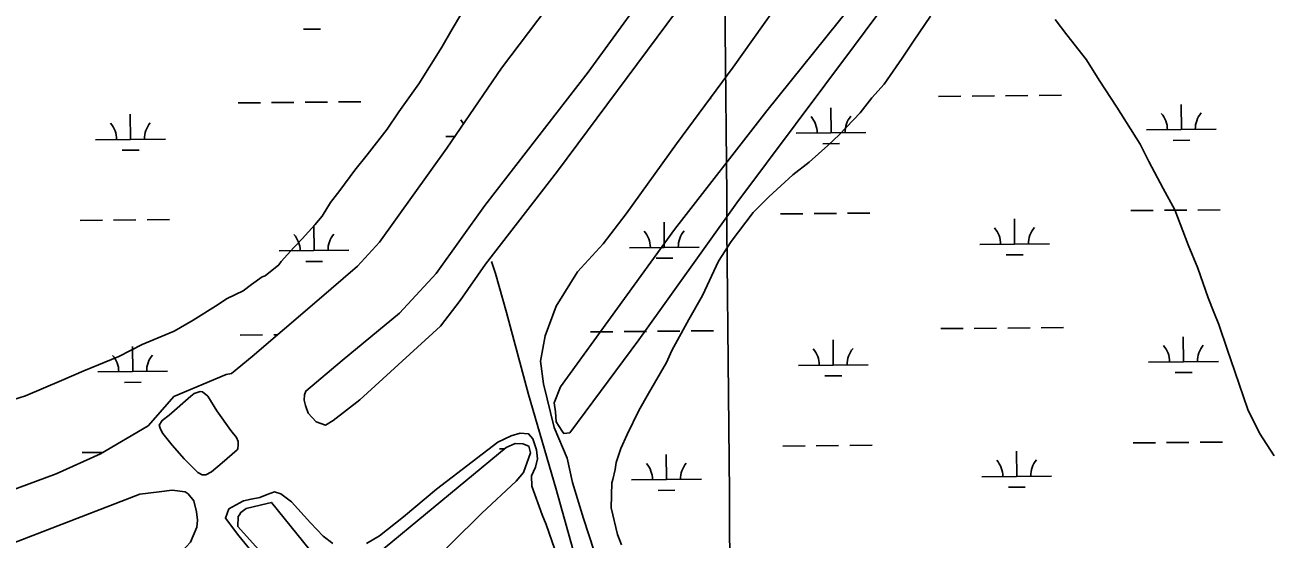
# Model space of a CAD drawing. Extents: x 3598634 to 3636690, y 517270 to 542944.
# Drawn here: x 3606976 to 3608765, y 538710 to 539446 of the extents above; entities that cross this region are included whole.
import ezdxf

# ---------------------------------------------------------------- set-up
doc = ezdxf.new("R2010")
doc.units = 0
for name, color, linetype in [('V-GRID-MAJR', 7, 'Continuous'), ('V-LEVE-TOET', 7, 'Continuous'), ('V-ROAD-CNTR', 7, 'Continuous'), ('V-SITE-VEGE', 7, 'Continuous'), ('V-TOPO-SHOR', 7, 'Continuous'), ('V-WETL-SWMP', 7, 'Continuous')]:
    doc.layers.add(name, color=color, linetype=linetype)

msp = doc.modelspace()

# ---------------------------------------------------------------- linework, layer by layer
at = {"layer": 'V-GRID-MAJR'}
msp.add_spline([(3608130.468, 522726.087), (3608075.829, 528784.895), (3608021.174, 534845.634), (3607966.518, 540906.389), (3607966.501, 540908.307)], degree=3, dxfattribs=at)
at = {"layer": 'V-LEVE-TOET'}
for points in [[(3607938.735, 539506.099), (3607739.1720000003, 539237.109), (3607636.0100000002, 539103.976), (3607599.728, 539051.963), (3607571.5, 539015.116), (3607456.225, 538909.595), (3607417.933, 538879.823), (3607406.6750000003, 538873.273), (3607393.716, 538878.0920000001), (3607382.073, 538890.329), (3607378.083, 538901.523), (3607376.568, 538909.242), (3607376.758, 538916.9180000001), (3607378.591, 538921.993), (3607430.8910000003, 538965.925), (3607512.8030000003, 539033.871), (3607565.42, 539090.5970000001), (3607635.259, 539187.86), (3607783.38, 539378.761), (3607894.728, 539532.172)], [(3605172.93, 537847.666), (3605434.914, 538052.806), (3605528.9560000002, 538128.129), (3605550.4930000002, 538136.128), (3605858.975, 538220.631), (3606066.822, 538273.5), (3606094.454, 538286.468), (3606305.937, 538416.907), (3606493.048, 538528.325), (3606546.544, 538551.743), (3606610.251, 538574.056), (3606690.42, 538606.202), (3606923.806, 538690.8640000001), (3607140.9450000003, 538774.224), (3607168.343, 538777.81), (3607187.173, 538779.903), (3607205.893, 538777.73), (3607210.094, 538775.066), (3607218.37, 538764.6190000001)], [(3607218.37, 538764.6190000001), (3607222.253, 538749.16), (3607223.662, 538737.176), (3607222.554, 538726.962), (3607213.494, 538705.851), (3607201.216, 538692.503), (3607172.538, 538671.879), (3606974.461, 538599.9940000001), (3606641.137, 538511.84), (3606544.9960000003, 538489.48), (3606514.825, 538477.43), (3606475.083, 538457.935), (3606222.794, 538299.493), (3606096.381, 538226.679), (3606048.132, 538208.2490000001), (3605742.333, 538128.801), (3605561.97, 538082.932), (3605544.615, 538071.414), (3605274.955, 537866.464), (3605189.717, 537802.0160000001)]]:
    msp.add_lwpolyline(points, dxfattribs=at)
at = {"layer": 'V-ROAD-CNTR'}
msp.add_lwpolyline([(3608075.245, 537515.435), (3608045.236, 537624.528), (3608032.151, 537675.718), (3608005.5700000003, 537782.248), (3607962.011, 537960.003), (3607909.805, 538154.284), (3607850.065, 538373.213), (3607803.608, 538543.7930000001), (3607737.1240000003, 538782.823), (3607697.907, 538916.984), (3607666.431, 539034.6410000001), (3607650.613, 539090.302), (3607644.7060000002, 539107.665)], dxfattribs=at)
at = {"layer": 'V-SITE-VEGE'}
for p, q in [((3607612.4560000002, 539480.704), (3607588.474, 539440.664)), ((3607588.474, 539440.664), (3607573.4990000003, 539414.492)), ((3607573.4990000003, 539414.492), (3607540.4960000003, 539362.112)), ((3607540.4960000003, 539362.112), (3607511.9279999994, 539322.019)), ((3607511.9280000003, 539322.019), (3607495.407, 539297.357)), ((3607495.407, 539297.357), (3607466.8030000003, 539260.321)), ((3607466.8030000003, 539260.321), (3607448.717, 539238.7)), ((3607448.717, 539238.7), (3607427.663, 539209.395)), ((3607427.663, 539209.395), (3607414.107, 539192.415)), ((3607414.107, 539192.415), (3607402.116, 539172.3960000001)), ((3607402.116, 539172.3960000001), (3607391.563, 539160.036)), ((3607391.563, 539160.036), (3607373.4590000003, 539139.943)), ((3607373.4590000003, 539139.943), (3607361.376, 539127.567)), ((3607361.376, 539127.567), (3607343.271, 539107.474)), ((3607340.269, 539102.852), (3607320.579, 539087.3259999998)), ((3607343.271, 539107.474), (3607340.269, 539102.8520000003)), ((3607316.012, 539085.741), (3607300.853, 539074.858)), ((3607320.579, 539087.326), (3607316.012, 539085.741)), ((3607288.735, 539065.54), (3607265.935, 539054.5620000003)), ((3607300.853, 539074.858), (3607288.735, 539065.54)), ((3607265.935, 539054.562), (3607249.248, 539043.659)), ((3607249.248, 539043.659), (3607217.3850000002, 539023.4019999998)), ((3607217.3850000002, 539023.402), (3607190.0500000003, 539007.784)), ((3607190.0500000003, 539007.784), (3607144.412, 538988.887)), ((3607144.412, 538988.887), (3607110.983, 538971.667)), ((3607110.983, 538971.667), (3607060.776, 538951.189)), ((3607060.776, 538951.189), (3607028.84, 538937.0460000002)), ((3607028.84, 538937.046), (3606977.122, 538915.02)), ((3606977.122, 538915.02), (3606940.563, 538903.8769999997))]:
    msp.add_line(p, q, dxfattribs=at)
for points in [[(3607830.812, 538701.952), (3607825.372, 538716.607), (3607816.163, 538754.59), (3607817.072, 538790.866), (3607818.63, 538795.183), (3607821.897, 538809.621), (3607823.603, 538819.743), (3607829.917, 538839.911), (3607839.133, 538860.008), (3607855.968, 538894.433), (3607869.644, 538918.774), (3607895.441, 538963.14), (3607903.133, 538980.3690000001), (3607927.478, 539024.77), (3607947.214, 539059.123), (3607970.219, 539107.9130000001), (3607988.358, 539136.4990000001), (3608019.8850000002, 539177.8150000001), (3608042.233, 539200.486), (3608076.41, 539231.573), (3608100.099, 539249.855), (3608126.8340000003, 539273.868), (3608143.198, 539289.429), (3608173.02, 539320.6240000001), (3608189.5270000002, 539341.991), (3608207.449, 539361.8690000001), (3608233.0640000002, 539398.979), (3608249.644, 539423.245), (3608273.772, 539458.942)], [(3608452.253, 539454.465), (3608469.1180000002, 539432.265), (3608497.268, 539396.709), (3608515.403, 539367.216), (3608540.575, 539328.832), (3608574.093, 539275.7220000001), (3608586.532, 539250.726), (3608607.352, 539212.453), (3608624.002, 539181.544), (3608643.08, 539131.698), (3608656.754, 539097.959), (3608671.659, 539055.482), (3608679.86, 539034.947), (3608686.6750000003, 539017.35), (3608698.863, 538982.198), (3608709.67, 538949.983), (3608728.639, 538895.785), (3608745.215, 538861.977), (3608766.181, 538829.506)]]:
    msp.add_lwpolyline(points, dxfattribs=at)
at = {"layer": 'V-TOPO-SHOR'}
for points in [[(3609225.2635828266, 540920.0244123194), (3609195.7490000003, 540874.659), (3609073.848, 540708.707), (3608939.669, 540529.409), (3608772.892, 540309.1), (3608579.7660000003, 540058.723), (3608422.543, 539845.004), (3608280.1350000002, 539643.719), (3608158.961, 539472.631), (3608039.1920000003, 539323.696), (3607906.95, 539153.735), (3607743.461, 538928.225), (3607734.357, 538905.408), (3607736.6, 538892.551), (3607737.577, 538877.879)], [(3609282.0044875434, 540920.5526098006), (3609272.137, 540906.757), (3609223.98, 540823.465), (3609180.471, 540755.4180000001), (3609077.458, 540628.256), (3608962.017, 540481.775), (3608796.9050000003, 540259.718), (3608546.0270000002, 539917.751), (3608276.154, 539566.8690000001), (3608164.892, 539416.87), (3607996.282, 539191.487), (3607855.71, 538995.277), (3607756.812, 538862.0380000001), (3607748.261, 538861.397), (3607745.787, 538864.872), (3607737.577, 538877.879)], [(3607280.269, 538838.007), (3607258.965, 538819.513), (3607243.683, 538806.306), (3607235.419, 538801.982), (3607229.986, 538802.118), (3607224.18, 538805.435), (3607204.284, 538824.961), (3607187.103, 538844.419), (3607173.941, 538861.512), (3607170.465, 538867.49), (3607168.802, 538873.421), (3607173.048, 538880.11), (3607182.7490000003, 538887.568), (3607213.786, 538914.878), (3607218.87, 538918.827), (3607227.086, 538921.34), (3607230.699, 538920.795), (3607238.248, 538914.719), (3607251.308, 538893.551), (3607271.4420000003, 538865.409), (3607279.353, 538855.697), (3607281.921, 538849.7440000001), (3607281.809, 538845.218), (3607281.2090000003, 538839.3420000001), (3607280.269, 538838.007)], [(3607700.631, 538833.5650000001), (3607698.304, 538843.01), (3607689.86, 538846.635), (3607678.773, 538846.909), (3607665.8310000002, 538841.259), (3607492.433, 538697.924), (3607444.485, 538657.297), (3607427.235, 538650.0430000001), (3607420.413, 538650.213), (3607329.328, 538762.573), (3607323.316, 538761.014), (3607293.273, 538754.08), (3607285.448, 538748.3), (3607283.656, 538744.931), (3607281.889, 538742.414), (3607281.526, 538727.914), (3607383.6780000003, 538614.429), (3607384.258, 538603.3200000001), (3607371.892, 538586.559), (3607346.732, 538570.116), (3607320.786, 538556.251), (3607283.75, 538542.665), (3607092.686, 538478.286), (3606774.417, 538377.811)], [(3607700.631, 538833.5650000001), (3607690.549, 538805.652), (3607679.997, 538793.113), (3607631.066, 538747.3910000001), (3607498.075, 538615.852), (3607363.352, 538517.642), (3607343.3740000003, 538503.632), (3607323.545, 538495.589), (3607273.758, 538484.026), (3607134.42, 538440.549), (3606860.054, 538355.199)]]:
    msp.add_lwpolyline(points, dxfattribs=at)
at = {"layer": 'V-WETL-SWMP'}
for p, q in [((3607749.952255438, 539504.7998637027), (3607659.0641552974, 539384.7739171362)), ((3607991.171553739, 539386.0789483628), (3608073.7223790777, 539502.7242800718)), ((3607375.546962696, 539440.319760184), (3607399.5459219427, 539440.5431652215)), ((3607909.828330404, 539276.1723725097), (3607991.171553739, 539386.0789483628)), ((3607659.0641552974, 539384.7739171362), (3607580.988233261, 539269.8618755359)), ((3607281.6811170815, 539334.8014354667), (3607313.6797294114, 539335.0993088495)), ((3607329.6790355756, 539335.2482455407), (3607361.6776479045, 539335.5461189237)), ((3607377.676954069, 539335.6950556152), (3607409.6755663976, 539335.992928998)), ((3607425.6748725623, 539336.1418656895), (3607457.673484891, 539336.4397390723)), ((3607957.8800685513, 539341.0972892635), (3607959.559727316, 539341.1129251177)), ((3608285.4535784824, 539344.146653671), (3608317.452189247, 539344.4445270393)), ((3608333.45149463, 539344.5934637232), (3608365.450105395, 539344.8913370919)), ((3608381.449410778, 539345.040273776), (3608413.4480215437, 539345.3381471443)), ((3608429.4473269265, 539345.4870838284), (3608461.4459376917, 539345.7849571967)), ((3608633.2268168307, 539296.6398746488), (3608632.8917217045, 539332.6383030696)), ((3607127.5681528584, 539282.6226081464), (3607127.233046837, 539318.6210480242)), ((3608131.340606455, 539291.9678425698), (3608131.0055113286, 539327.9662709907)), ((3608583.22898751, 539296.1744475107), (3608683.224646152, 539297.1053017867)), ((3607077.5703210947, 539282.1571809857), (3607177.5659846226, 539283.0880353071)), ((3607579.456555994, 539286.829213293), (3607592.599662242, 539286.9515617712)), ((3608081.3427771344, 539291.5024154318), (3608181.338435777, 539292.4332697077)), ((3608621.370972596, 539281.0978457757), (3608645.36993067, 539281.321250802)), ((3607115.712312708, 539267.0805743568), (3607139.7112719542, 539267.3039793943)), ((3607580.988233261, 539269.8618755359), (3607484.3050822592, 539135.4859561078)), ((3607837.57630882, 539175.930413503), (3607909.828330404, 539276.1723725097)), ((3608119.484762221, 539276.4258136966), (3608143.483720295, 539276.6492187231)), ((3607804.7534332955, 539133.015177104), (3607837.57630882, 539175.930413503)), ((3608059.010257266, 539175.8575602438), (3608091.0088680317, 539176.1554336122)), ((3608107.0081734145, 539176.3043702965), (3608139.0067841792, 539176.6022436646)), ((3608155.006089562, 539176.7511803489), (3608187.0047003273, 539177.0490537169)), ((3608560.8964676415, 539180.5295923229), (3608592.895078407, 539180.8274656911)), ((3608608.8943837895, 539180.9764023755), (3608640.8929945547, 539181.2742757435)), ((3608656.8922999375, 539181.4232124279), (3608688.8909107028, 539181.7210857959)), ((3607055.237835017, 539166.5122890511), (3607087.236447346, 539166.8101624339)), ((3607103.23575351, 539166.9590991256), (3607135.234365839, 539167.2569725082)), ((3607151.2336720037, 539167.4059092), (3607183.232284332, 539167.7037825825)), ((3607390.4995082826, 539123.2012110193), (3607390.1644022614, 539159.1996508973)), ((3607892.3856897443, 539127.8744647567), (3607892.0505946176, 539163.872893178)), ((3608394.2719001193, 539132.5464968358), (3608393.9368049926, 539168.544925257)), ((3607484.3050822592, 539135.4859561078), (3607452.63608331, 539100.9469555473)), ((3607340.5016765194, 539122.7357838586), (3607440.497340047, 539123.6666381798)), ((3607767.8324260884, 539092.8061907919), (3607804.7534332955, 539133.015177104)), ((3607842.387860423, 539127.4090376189), (3607942.383519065, 539128.3398918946)), ((3608344.274070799, 539132.0810696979), (3608444.26972944, 539133.0119239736)), ((3607378.643668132, 539107.6591772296), (3607402.6426273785, 539107.882582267)), ((3607452.63608331, 539100.9469555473), (3607394.302060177, 539050.7699678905)), ((3607880.5298455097, 539112.3324358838), (3607904.5288035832, 539112.5558409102)), ((3608382.416055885, 539117.0044679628), (3608406.415013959, 539117.2278729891)), ((3607737.4543478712, 539043.5833393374), (3607767.8324260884, 539092.8061907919)), ((3607394.302060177, 539050.7699678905), (3607301.7199365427, 538971.5550338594)), ((3607721.8263360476, 539001.2833617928), (3607737.4543478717, 539043.5833393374)), ((3608288.550183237, 539011.4861765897), (3608320.5487940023, 539011.784049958)), ((3608336.5480993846, 539011.9329866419), (3608368.5467101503, 539012.2308600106)), ((3608384.5460155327, 539012.3797966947), (3608416.544626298, 539012.677670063)), ((3608432.5439316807, 539012.8266067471), (3608464.5425424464, 539013.1244801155)), ((3607284.7778225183, 539002.1408525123), (3607316.776434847, 539002.4387258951)), ((3607332.775741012, 539002.5876625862), (3607338.046537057, 539002.6367281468)), ((3607715.198324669, 538965.0053834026), (3607721.826336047, 539001.2833617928)), ((3607786.663972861, 539006.8141445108), (3607818.662583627, 539007.112017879)), ((3607834.6618890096, 539007.2609545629), (3607866.660499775, 539007.5588279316)), ((3607882.659805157, 539007.7077646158), (3607914.658415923, 539008.005637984)), ((3607930.6577213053, 539008.1545746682), (3607962.6563320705, 539008.4524480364)), ((3608134.4372112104, 538959.3073654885), (3608134.1021160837, 538995.3057939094)), ((3608636.323421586, 538963.9793975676), (3608635.988326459, 538999.9778259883)), ((3607130.6648582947, 538949.962025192), (3607130.329752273, 538985.9604650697)), ((3607301.7199365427, 538971.5550338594), (3607272.2201029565, 538947.2959450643)), ((3607719.07824604, 538932.6325327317), (3607715.198324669, 538965.0053834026)), ((3608084.4393818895, 538958.8419383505), (3608184.435040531, 538959.7727926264)), ((3608586.3255922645, 538963.5139704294), (3608686.321250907, 538964.4448247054)), ((3607080.6670265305, 538949.4965980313), (3607180.662690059, 538950.4274523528)), ((3607264.5851035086, 538946.0239447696), (3607189.782074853, 538914.1999600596)), ((3607272.2201029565, 538947.2959450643), (3607264.5851035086, 538946.0239447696)), ((3608122.581366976, 538943.7653366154), (3608146.5803250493, 538943.9887416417)), ((3608624.4675773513, 538948.4373686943), (3608648.4665354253, 538948.6607737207)), ((3607118.809018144, 538934.4199914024), (3607142.8079773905, 538934.6433964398)), ((3607734.6962213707, 538869.7715795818), (3607719.07824604, 538932.6325327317)), ((3607189.782074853, 538914.1999600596), (3607166.8770426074, 538888.2149772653)), ((3607166.877042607, 538888.2149772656), (3607153.045070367, 538872.485962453)), ((3607153.0450703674, 538872.485962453), (3607084.415024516, 538832.0489869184)), ((3607753.3927355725, 538826.0985021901), (3607734.696221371, 538869.7715795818)), ((3607084.415024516, 538832.0489869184), (3607021.193951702, 538803.7370257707)), ((3607058.334540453, 538833.8517060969), (3607087.9423994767, 538834.127324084)), ((3607656.2149694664, 538839.4223749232), (3607663.6933893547, 538839.4919911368)), ((3608062.1068620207, 538843.1970831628), (3608094.105472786, 538843.4949565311)), ((3608110.1047781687, 538843.6438932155), (3608142.1033889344, 538843.9417665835)), ((3608158.1026943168, 538844.0907032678), (3608190.1013050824, 538844.3885766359)), ((3608397.3685048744, 538799.8860197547), (3608397.0334097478, 538835.8844481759)), ((3608563.993072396, 538847.8691152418), (3608595.991683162, 538848.16698861)), ((3608611.9909885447, 538848.3159252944), (3608643.9895993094, 538848.6137986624)), ((3608659.988904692, 538848.7627353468), (3608691.987515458, 538849.0606087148)), ((3607760.850788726, 538791.0324012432), (3607753.392735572, 538826.0985021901)), ((3607895.4822944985, 538795.2139876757), (3607895.1471993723, 538831.2124160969)), ((3607021.193951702, 538803.7370257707), (3606952.608007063, 538778.2779962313)), ((3607845.4844651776, 538794.7485605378), (3607945.4801238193, 538795.6794148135)), ((3608347.3706755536, 538799.4205926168), (3608447.3663341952, 538800.3514468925)), ((3607776.752767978, 538739.6184406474), (3607760.850788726, 538791.0324012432)), ((3607883.626450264, 538779.6719588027), (3607907.6254083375, 538779.8953638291)), ((3608385.51266064, 538784.3439908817), (3608409.5116187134, 538784.5673959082)), ((3607809.660793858, 538639.365391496), (3607776.7527679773, 538739.6184406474))]:
    msp.add_line(p, q, dxfattribs=at)
for points in [[(3607465.602, 538703.952), (3607484.06, 538714.77), (3607518.566, 538741.9230000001), (3607566.112, 538781.484), (3607653.636, 538848.789), (3607673.139, 538857.762), (3607685.608, 538861.817), (3607697.95, 538860.783), (3607703.9590000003, 538853.7220000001), (3607709.024, 538837.954), (3607710.5160000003, 538824.821), (3607707.682, 538813.251), (3607702.276, 538800.653), (3607702.633, 538785.729), (3607717.262, 538744.987), (3607723.099, 538731.018), (3607739.393, 538684.05)], [(3607498.075, 538615.853), (3607631.0670000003, 538747.39), (3607679.997, 538793.113), (3607690.549, 538805.652), (3607700.631, 538833.5650000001), (3607698.305, 538843.011), (3607689.861, 538846.634), (3607678.773, 538846.91), (3607665.8310000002, 538841.258), (3607492.434, 538697.9230000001)], [(3607314.661, 538675.692), (3607282.5270000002, 538714.687), (3607263.519, 538740.26), (3607268.207, 538753.2390000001), (3607289.6, 538765.075), (3607300.2060000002, 538767.358), (3607312.994, 538769.587), (3607323.282, 538773.696), (3607333.933, 538777.797), (3607342.949, 538774.6630000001), (3607358.311, 538763.368), (3607385.572, 538733.224), (3607403.6520000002, 538714.2220000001), (3607417.578, 538703.691)], [(3607420.413, 538650.214), (3607329.328, 538762.572), (3607323.315, 538761.014), (3607293.273, 538754.08), (3607285.448, 538748.301), (3607283.657, 538744.931), (3607281.8880000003, 538742.415), (3607281.5270000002, 538727.915), (3607383.679, 538614.429)]]:
    msp.add_lwpolyline(points, dxfattribs=at)
for centre, radius, start, end in [((3608076.0956490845, 539291.9283937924), 35.24628790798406, 359.76152808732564, 41.30518642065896), ((3608186.576724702, 539292.9568562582), 35.246287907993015, 139.76152470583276, 181.30518303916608), ((3608577.98185946, 539296.6004258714), 35.24628790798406, 359.76152808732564, 41.30518642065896), ((3608688.462935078, 539297.6288883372), 35.246287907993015, 139.76152470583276, 181.30518303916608), ((3607072.323192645, 539282.5831594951), 35.24628790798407, 359.7615278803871, 41.305186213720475), ((3607182.8042736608, 539283.6116220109), 35.246287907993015, 139.76152491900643, 181.30518325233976), ((3607574.209427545, 539287.2551918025), 35.24628790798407, 29.930926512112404, 41.30518621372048), ((3608339.026942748, 539132.5070480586), 35.24628790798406, 359.76152808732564, 41.30518642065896), ((3608449.508018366, 539133.5355105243), 35.246287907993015, 139.76152470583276, 181.30518303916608), ((3607335.254548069, 539123.1617623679), 35.24628790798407, 359.7615278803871, 41.305186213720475), ((3607445.7356290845, 539124.1902248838), 35.246287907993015, 139.76152491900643, 181.30518325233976), ((3607837.140732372, 539127.8350159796), 35.24628790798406, 359.76152808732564, 41.30518642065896), ((3607947.62180799, 539128.8634784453), 35.246287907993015, 139.76152470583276, 181.30518303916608), ((3608079.1922538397, 538959.267916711), 35.24628790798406, 359.76152808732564, 41.30518642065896), ((3608189.6733294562, 538960.2963791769), 35.246287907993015, 139.76152470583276, 181.30518303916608), ((3608581.0784642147, 538963.9399487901), 35.24628790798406, 359.76152808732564, 41.30518642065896), ((3608691.559539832, 538964.9684112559), 35.246287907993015, 139.76152470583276, 181.30518303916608), ((3607075.419898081, 538949.9225765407), 35.24628790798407, 359.7615278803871, 41.305186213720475), ((3607185.9009790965, 538950.9510390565), 35.246287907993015, 139.76152491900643, 181.30518325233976), ((3607840.2373371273, 538795.1745388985), 35.24628790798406, 359.76152808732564, 41.30518642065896), ((3607950.718412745, 538796.2030013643), 35.246287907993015, 139.76152470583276, 181.30518303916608), ((3608342.123547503, 538799.8465709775), 35.24628790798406, 359.76152808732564, 41.30518642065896), ((3608452.6046231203, 538800.8750334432), 35.246287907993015, 139.76152470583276, 181.30518303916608)]:
    msp.add_arc(centre, radius, start, end, dxfattribs=at)

doc.saveas('drawing.dxf')
